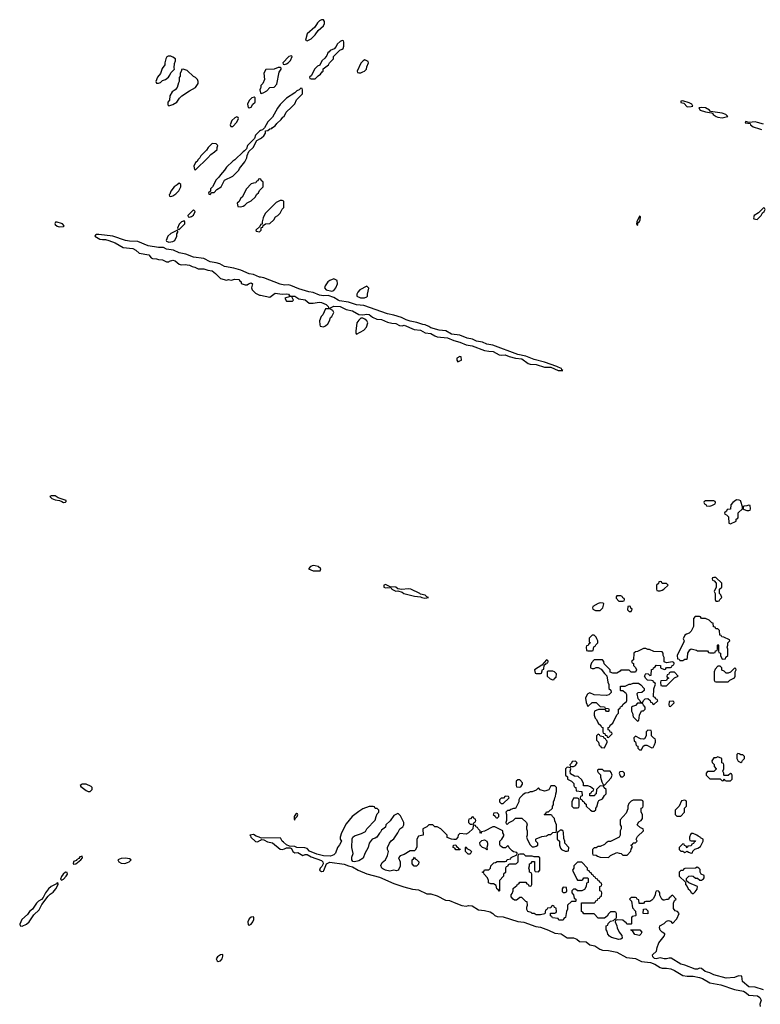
# Model space of a CAD drawing. Header units: inches. Extents: x 2701323 to 2964515, y 494916 to 722124.
# Tile 593 of 656: x 2887666 to 2894840, y 675130 to 684668. Entities that reach past the tile are written whole.
import ezdxf

# ---------------------------------------------------------------- set-up
doc = ezdxf.new("R2010")
doc.units = ezdxf.units.IN
doc.header["$MEASUREMENT"] = 0
for name, color, linetype in [('C8687', 7, 'Continuous'), ('C8688', 7, 'Continuous'), ('C8697', 7, 'Continuous'), ('C8698', 7, 'Continuous')]:
    doc.layers.add(name, color=color, linetype=linetype)

msp = doc.modelspace()

# ---------------------------------------------------------------- linework, layer by layer
at = {"layer": 'C8687', "color": 2, "elevation": 2}
for points in [[(2888074.1, 680000), (2888090, 679991.3), (2888110, 679994), (2888116, 680000)], [(2890000, 676743), (2889986, 676750), (2889957.2, 676757.2), (2889930, 676774), (2889894, 676770), (2889903.6, 676763.6), (2889906, 676750), (2889950, 676706), (2889970, 676704.7), (2890000, 676720.7)]]:
    msp.add_lwpolyline(points, dxfattribs=at)
for points in [[(2888310, 677262), (2888270, 677262), (2888252, 677250), (2888259.6, 677239.6), (2888310, 677201), (2888330, 677191.3), (2888350, 677191.3), (2888368.7, 677210), (2888368.7, 677230), (2888359.3, 677239.3)], [(2888270, 676566), (2888250, 676558), (2888238.8, 676541.2), (2888218, 676530), (2888216, 676524), (2888187.9, 676512.1), (2888184.7, 676490), (2888190, 676486), (2888210, 676492), (2888258, 676530), (2888275.3, 676550)], [(2888690, 676546), (2888650, 676542.7), (2888618, 676530), (2888626, 676510), (2888650, 676497.3), (2888684.7, 676495.3), (2888710, 676502.8), (2888728, 676510), (2888746, 676530), (2888730, 676538)], [(2888110, 676408.7), (2888088.3, 676391.7), (2888070, 676368), (2888061, 676341), (2888070, 676332), (2888090, 676342.8), (2888117.2, 676370), (2888128.7, 676390), (2888127.3, 676407.3)], [(2888030, 676308), (2888022.8, 676297.2), (2887971, 676270), (2887946.8, 676250), (2887916, 676210), (2887894.8, 676165.2), (2887876.3, 676143.7), (2887850, 676129.2), (2887830, 676109.2), (2887790, 676053.2), (2887762.8, 676030), (2887741.1, 675998.9), (2887688.7, 675951.3), (2887666.4, 675906.4), (2887671, 675891), (2887690, 675887.7), (2887733.8, 675906.2), (2887757.2, 675930), (2887802, 675998), (2887856.4, 676043.6), (2887882, 676098), (2887941.5, 676178.5), (2887962, 676198), (2887990, 676214.8), (2888016, 676250), (2888039, 676290), (2888039, 676299)], [(2889930, 675978), (2889910, 675973.2), (2889890, 675959), (2889876, 675930), (2889881, 675901), (2889890, 675898), (2889910, 675906.8), (2889926, 675930), (2889932.7, 675950), (2889935.3, 675970)], [(2889633.6, 675613.6), (2889610, 675609.2), (2889582.8, 675590), (2889570.8, 675570), (2889578, 675550), (2889590, 675544), (2889610, 675550.8), (2889629.2, 675570), (2889635.5, 675595.5)]]:
    msp.add_lwpolyline(points, close=True, dxfattribs=at)
at = {"layer": 'C8688', "color": 2, "elevation": 2}
for points in [[(2889105.4, 684314.6), (2889091.3, 684308.7), (2889082, 684290), (2889071, 684250), (2889070.7, 684229.3), (2889046.4, 684193.6), (2889030, 684148), (2889001, 684110), (2888984.7, 684070), (2888992.7, 684052.7), (2889010, 684052), (2889030, 684061), (2889050, 684078), (2889078, 684090), (2889108, 684110), (2889122, 684130), (2889130, 684154), (2889166, 684190), (2889162, 684202), (2889164.7, 684244.7), (2889174, 684270), (2889174, 684290), (2889150, 684305.2), (2889130, 684314)], [(2889250, 684188), (2889234, 684186), (2889234, 684174), (2889222, 684150), (2889219.6, 684120.4), (2889212.7, 684107.3), (2889212, 684070), (2889203.6, 684056.4), (2889191.3, 684010), (2889170.9, 683989.1), (2889142, 683970), (2889122, 683930), (2889118, 683890), (2889102, 683870), (2889102, 683842), (2889110, 683834), (2889150, 683846), (2889188, 683870), (2889213.6, 683906.4), (2889238, 683930), (2889310, 683978), (2889370, 684011.3), (2889395.3, 684050), (2889395.3, 684070), (2889388, 684090), (2889370, 684108), (2889350, 684118), (2889290, 684175.3)], [(2889938, 683918), (2889914, 683910), (2889890, 683886), (2889874, 683850), (2889878, 683818), (2889890, 683814), (2889910, 683822), (2889926, 683850), (2889946, 683870), (2889946, 683910)], [(2889770, 683726), (2889750, 683718), (2889722, 683690), (2889704.7, 683650), (2889710, 683634), (2889730, 683634), (2889770, 683674), (2889786, 683710), (2889782, 683722)], [(2889530, 683468), (2889492, 683430), (2889476.9, 683403.1), (2889422, 683350), (2889411.3, 683328.7), (2889392, 683310), (2889384.7, 683295.3), (2889370, 683286), (2889352, 683250), (2889358, 683218), (2889370, 683214), (2889488, 683330), (2889516.4, 683363.6), (2889553.6, 683386.4), (2889578, 683410), (2889578, 683430), (2889586, 683450), (2889570, 683466)], [(2889210, 683086), (2889192, 683068), (2889162, 683050), (2889130, 683006), (2889122, 682978), (2889114, 682970), (2889118, 682958), (2889130, 682954), (2889150, 682962), (2889180.4, 682979.6), (2889208, 683010), (2889218, 683030), (2889226, 683050), (2889226, 683070)], [(2889350, 682826), (2889294, 682770), (2889298, 682758), (2889310, 682754), (2889330, 682762), (2889350, 682774), (2889366, 682810)], [(2888030, 682706.6), (2888014.8, 682705.2), (2888005.2, 682694.8), (2888010, 682684), (2888030, 682668), (2888050, 682661.6), (2888090, 682664.9), (2888097.2, 682670), (2888081.2, 682690), (2888070, 682695.1)], [(2889258, 682718), (2889234, 682710), (2889210, 682686), (2889194, 682650), (2889198, 682638), (2889210, 682634), (2889266, 682690), (2889266, 682710)], [(2889190, 682626), (2889130, 682598), (2889102, 682570), (2889084.7, 682530), (2889090, 682522), (2889110, 682512), (2889150, 682518), (2889168, 682530), (2889188, 682570), (2889188, 682592), (2889198, 682610), (2889198, 682618)]]:
    msp.add_lwpolyline(points, close=True, dxfattribs=at)
for points in [[(2890000, 684006), (2889992, 683990), (2889998, 683958), (2890000, 683957.3)], [(2890000, 683593), (2889990, 683588), (2889952, 683550), (2889942, 683518), (2889872, 683450), (2889862, 683418), (2889843.6, 683396.4), (2889830, 683388), (2889751.2, 683308.9), (2889730, 683298), (2889670, 683238), (2889651.2, 683208.9), (2889610, 683166), (2889596.9, 683143.1), (2889570, 683118), (2889532.7, 683047.3), (2889514, 683030), (2889514, 683006), (2889494, 682990), (2889498, 682978), (2889510, 682974), (2889526, 682994), (2889550, 682994), (2889576.4, 683023.6), (2889618, 683050), (2889650, 683114), (2889730, 683152), (2889788, 683210), (2889794.6, 683225.4), (2889848, 683290), (2889868, 683330), (2889868.4, 683351.6), (2889887.3, 683392.7), (2889928, 683430), (2889962, 683498), (2890000, 683517)], [(2890000, 683122.7), (2889990, 683126), (2889978, 683122), (2889972.7, 683107.3), (2889958, 683102), (2889952.7, 683087.3), (2889930, 683086), (2889910, 683078), (2889862, 683030), (2889822, 682950), (2889805.4, 682934.6), (2889792, 682908), (2889774, 682890), (2889778, 682858), (2889810, 682854), (2889830, 682862), (2889846, 682870), (2889870, 682894), (2889910, 682912), (2889948, 682950), (2889963.1, 682976.9), (2889978, 682990), (2889990, 683014), (2890000, 683024)], [(2890000, 682682.5), (2889998, 682682), (2889994, 682666), (2889954, 682630), (2889958, 682618), (2889990, 682614), (2890000, 682624)], [(2890000, 682173), (2889990, 682174.7), (2889930, 682198.9), (2889890, 682207.7), (2889810, 682240.4), (2889740.9, 682260.9), (2889650, 682276.1), (2889603.6, 682303.6), (2889570, 682313.7), (2889510, 682323.1), (2889450, 682354), (2889350, 682368.7), (2889275.5, 682395.5), (2889210, 682409.8), (2889155.1, 682435.1), (2889090, 682445.4), (2889060.1, 682460.1), (2889010, 682461.4), (2888910, 682478.8), (2888810, 682518.7), (2888730, 682521.5), (2888690, 682529.8), (2888570, 682572.6), (2888432.8, 682587.2), (2888410, 682586), (2888399.8, 682580.2), (2888394, 682570), (2888443.1, 682543.1), (2888470, 682537.6), (2888498.3, 682538.3), (2888530, 682530.4), (2888590, 682505.3), (2888670, 682462.4), (2888761, 682450), (2888790, 682434), (2888825.1, 682405.1), (2888916, 682390), (2888941.4, 682361.4), (2888954, 682354), (2888990, 682352.2), (2889010, 682344), (2889050, 682340.7), (2889090, 682321), (2889110, 682321), (2889119, 682330), (2889150, 682339), (2889172.9, 682332.8), (2889210, 682299.1), (2889230, 682292.7), (2889270, 682297), (2889290, 682294.6), (2889311, 682290), (2889336.1, 682276.1), (2889362, 682270), (2889394.9, 682254.9), (2889450, 682253.1), (2889490, 682241.3), (2889530, 682235.8), (2889563.8, 682210), (2889610, 682161), (2889670, 682146), (2889690, 682151.3), (2889714, 682146), (2889750, 682153), (2889790, 682152.2), (2889798, 682138), (2889810.8, 682130), (2889811.3, 682111.3), (2889850, 682098.8), (2889870, 682098), (2889882, 682110), (2889910, 682119.1), (2889920.7, 682110), (2889911.3, 682070), (2889918, 682050), (2889950, 682018), (2889990, 682001), (2890000, 681999)], [(2888116, 680000), (2888118, 680002), (2888118, 680010), (2888037.5, 680037.5), (2888010, 680054.5), (2887970, 680057.2), (2887958, 680050), (2887978, 680030), (2888010, 680017.3), (2888052, 680012), (2888074.1, 680000)]]:
    msp.add_lwpolyline(points, dxfattribs=at)
at = {"layer": 'C8697', "color": 2, "elevation": 2}
for points in [[(2894297.3, 680000), (2894294, 679990), (2894298, 679978), (2894312.7, 679972.7), (2894318, 679958), (2894350, 679954), (2894370, 679962), (2894402, 679978), (2894406, 679990), (2894402.7, 680000)], [(2894588.2, 680000), (2894574, 679990), (2894554, 679970), (2894552.7, 679927.3), (2894518, 679922), (2894512.7, 679907.3), (2894494, 679890), (2894498, 679878), (2894512.7, 679872.7), (2894532.7, 679852.7), (2894534, 679790), (2894550, 679784.7), (2894606, 679810), (2894606, 679830), (2894622, 679838), (2894626, 679850), (2894626, 679890), (2894666, 679930), (2894666, 679950), (2894651.7, 680000)], [(2894870, 675268.7), (2894790, 675297.2), (2894730, 675299.3), (2894668, 675350), (2894662, 675402), (2894630, 675406), (2894591.2, 675388.9), (2894510, 675384), (2894390, 675414), (2894350, 675434), (2894306.6, 675446.6), (2894270, 675475.3), (2894250, 675479), (2894230.7, 675469.3), (2894210, 675469.2), (2894110, 675509.3), (2894070, 675519.3), (2893976.4, 675576.4), (2893956.4, 675576.4), (2893930.8, 675569.2), (2893910, 675569.3), (2893870, 675579.3), (2893830, 675569.6), (2893814.5, 675574.5), (2893797.6, 675590), (2893797, 675610), (2893836.1, 675643.9), (2893841.2, 675678.8), (2893855.9, 675724.1), (2893908.7, 675790), (2893914, 675810), (2893914, 675814), (2893890, 675828), (2893869.1, 675849.1), (2893862, 675870), (2893868.4, 675891.6), (2893910, 675912), (2893930, 675934), (2893950, 675942), (2893970, 675934), (2893990, 675912), (2894030, 675958), (2894054, 676010), (2894038, 676030), (2894016.4, 676036.4), (2893998, 676058), (2893998, 676110), (2894010, 676134), (2894026, 676150), (2893990, 676186), (2893978, 676182), (2893974, 676170), (2893958, 676162), (2893950, 676146), (2893930, 676146), (2893910, 676138), (2893900.4, 676140.4), (2893886, 676150), (2893880.4, 676160.4), (2893868.4, 676188.4), (2893868, 676210), (2893860.4, 676220.4), (2893850, 676228), (2893832.7, 676227.3), (2893825.4, 676214.6), (2893822, 676190), (2893805.4, 676154.6), (2893790, 676138), (2893770, 676126), (2893730, 676126), (2893718, 676122), (2893710, 676106), (2893667.3, 676107.3), (2893662, 676142), (2893647.3, 676147.3), (2893642, 676162), (2893630, 676166), (2893590, 676166), (2893574, 676150), (2893594, 676130), (2893603.6, 676063.6), (2893631.6, 676031.6), (2893634, 675990), (2893630, 675986), (2893598, 675982), (2893594, 675970), (2893594, 675910), (2893590, 675906), (2893547.3, 675907.3), (2893542, 675922), (2893530, 675926), (2893510, 675946), (2893452.7, 675947.3), (2893438, 675942), (2893434, 675930), (2893451.6, 675891.6), (2893452, 675870), (2893472, 675830), (2893498, 675798), (2893502, 675770), (2893490, 675762), (2893470, 675758), (2893398, 675778), (2893378, 675790), (2893362, 675810), (2893358, 675838), (2893346, 675850), (2893346, 675890), (2893362, 675898), (2893367.3, 675912.7), (2893390, 675934), (2893418, 675942), (2893430, 675954), (2893442, 675958), (2893446, 675970), (2893446, 676010), (2893442, 676022), (2893430, 676026), (2893390, 676026), (2893370, 676006), (2893356.9, 675983.1), (2893330, 675966), (2893270, 675966), (2893230, 676006), (2893130, 676006), (2893122, 676022), (2893108.4, 676028.4), (2893107.3, 676112.7), (2893230, 676114), (2893242, 676118), (2893247.3, 676132.7), (2893262, 676138), (2893267.3, 676152.7), (2893282, 676158), (2893287.3, 676172.7), (2893302, 676178), (2893306, 676210), (2893302, 676222), (2893286, 676230), (2893286, 676270), (2893302, 676278), (2893306, 676290), (2893302, 676302), (2893287.3, 676307.3), (2893282, 676322), (2893270, 676326), (2893262, 676342), (2893246, 676350), (2893242, 676362), (2893227.3, 676367.3), (2893222, 676382), (2893207.3, 676387.3), (2893202, 676402), (2893190, 676406), (2893182, 676422), (2893166, 676430), (2893166, 676450), (2893110, 676506), (2893070, 676506), (2893034, 676470), (2893034, 676450), (2893022, 676430), (2893063.6, 676343.6), (2893070, 676334), (2893110, 676334), (2893122, 676338), (2893130, 676354), (2893170, 676354), (2893174, 676350), (2893174, 676310), (2893158, 676302), (2893154, 676270), (2893136.9, 676243.1), (2893111.6, 676228.4), (2893068.4, 676228.4), (2893050, 676246), (2893030, 676246), (2893014, 676230), (2893014, 676210), (2893031.6, 676191.6), (2893038, 676158), (2893054, 676150), (2893054, 676130), (2893050, 676126), (2893010, 676126), (2892974, 676090), (2892972.7, 676052.7), (2892962, 676030), (2892954, 675970), (2892938, 675962), (2892930, 675946), (2892890, 675946), (2892882, 675962), (2892828.4, 675968.4), (2892822, 675982), (2892807.3, 675987.3), (2892807.3, 676012.7), (2892850, 676014), (2892862, 676018), (2892866, 676030), (2892862, 676062), (2892847.3, 676067.3), (2892842, 676082), (2892830, 676086), (2892818, 676082), (2892810, 676066), (2892778, 676062), (2892772.7, 676047.3), (2892758, 676042), (2892752, 676008), (2892710, 675998), (2892670, 675998), (2892648.7, 676008.7), (2892630, 676009), (2892619, 676019), (2892589.1, 676029.1), (2892578, 676050), (2892578, 676070), (2892586, 676090), (2892582, 676122), (2892570, 676126), (2892530, 676166), (2892510, 676166), (2892492.7, 676147.3), (2892479.6, 676140.4), (2892460.4, 676140.4), (2892447.3, 676147.3), (2892426, 676170), (2892426, 676190), (2892436.4, 676203.6), (2892446, 676230), (2892447.3, 676252.7), (2892467.3, 676272.7), (2892482, 676278), (2892487.3, 676292.7), (2892502, 676298), (2892510, 676314), (2892570, 676314), (2892578, 676298), (2892592.7, 676292.7), (2892598, 676278), (2892610, 676274), (2892622, 676278), (2892626, 676290), (2892626, 676390), (2892622, 676402), (2892606, 676410), (2892606, 676430), (2892598, 676450), (2892606, 676470), (2892606, 676490), (2892622, 676498), (2892630, 676514), (2892652.7, 676512.7), (2892654, 676430), (2892658, 676418), (2892690, 676414), (2892706, 676430), (2892706, 676550), (2892690, 676558), (2892650, 676558), (2892630, 676566), (2892570, 676566), (2892550, 676586), (2892510, 676586), (2892498, 676582), (2892492.7, 676567.3), (2892491.6, 676508.4), (2892474, 676490), (2892470, 676486), (2892410, 676486), (2892398, 676482), (2892390, 676466), (2892378, 676462), (2892372.7, 676447.3), (2892371.6, 676408.4), (2892354, 676390), (2892354, 676370), (2892314, 676330), (2892314, 676230), (2892310, 676226), (2892302, 676242), (2892287.3, 676247.3), (2892282, 676282), (2892256.4, 676296.4), (2892230, 676298), (2892208, 676308), (2892208, 676330), (2892196.4, 676356.4), (2892166, 676390), (2892162, 676402), (2892146, 676410), (2892162, 676418), (2892170, 676434), (2892210, 676434), (2892226, 676450), (2892228.8, 676471.1), (2892260.4, 676499.6), (2892276.4, 676503.6), (2892290, 676514), (2892370, 676514), (2892382, 676518), (2892387.3, 676532.7), (2892422, 676538), (2892427.3, 676552.7), (2892482, 676578), (2892486, 676590), (2892482, 676602), (2892450, 676606), (2892436.4, 676616.4), (2892407.3, 676647.3), (2892402, 676662), (2892390, 676666), (2892372.7, 676647.3), (2892350, 676646), (2892323.1, 676663.1), (2892316.4, 676676.4), (2892318, 676710), (2892338, 676730), (2892356.4, 676763.6), (2892356.4, 676776.4), (2892346, 676790), (2892346, 676810), (2892270, 676848), (2892250, 676848), (2892170, 676806), (2892138, 676802), (2892130, 676786), (2892126, 676790), (2892126, 676810), (2892106, 676830), (2892102, 676842), (2892087.3, 676847.3), (2892082, 676862), (2892070, 676866), (2892058, 676862), (2892054, 676830), (2892014, 676790), (2891990, 676778), (2891930, 676786), (2891912.7, 676767.3), (2891911.6, 676748.4), (2891894, 676730), (2891890, 676726), (2891870, 676726), (2891848.4, 676728.4), (2891807.3, 676747.3), (2891806, 676770), (2891746, 676830), (2891710, 676848), (2891686, 676850), (2891667.3, 676867.3), (2891630, 676868), (2891610.9, 676849.1), (2891572, 676830), (2891574, 676770), (2891530, 676758), (2891512, 676730), (2891512.7, 676652.7), (2891496.9, 676623.1), (2891490, 676618), (2891450, 676615.3), (2891390, 676582), (2891351.6, 676568.4), (2891334, 676550), (2891352, 676510), (2891351.2, 676468.9), (2891339.8, 676440.2), (2891331.3, 676428.7), (2891316, 676424), (2891290, 676429), (2891250, 676421.2), (2891209.6, 676429.6), (2891183.3, 676443.3), (2891174, 676450), (2891164.7, 676475.3), (2891176.5, 676503.5), (2891208.7, 676530), (2891228.7, 676570), (2891238, 676610), (2891228, 676630), (2891228, 676650), (2891249.1, 676690.9), (2891265.2, 676714.8), (2891290, 676732), (2891328, 676790), (2891348, 676830), (2891378, 676850), (2891386, 676870), (2891386, 676890), (2891356.4, 676956.4), (2891336.4, 676976.4), (2891330, 676978), (2891290, 676958), (2891254, 676906), (2891212, 676870), (2891210, 676846), (2891170, 676815.3), (2891162, 676798), (2891150, 676788), (2891124.7, 676750), (2891110, 676739), (2891082, 676730), (2891070, 676718), (2891051.3, 676690), (2891042.8, 676650), (2891011, 676590), (2890994.8, 676545.2), (2890950, 676521.2), (2890910, 676508.7), (2890894, 676514), (2890884, 676530), (2890884.7, 676555.3), (2890895.3, 676590), (2890882, 676650), (2890885.6, 676734.4), (2890894, 676750), (2890910, 676762.8), (2890976.5, 676783.5), (2891014.6, 676805.4), (2891028.8, 676831.1), (2891110, 676914), (2891118, 676950), (2891130, 676974), (2891146, 676990), (2891146, 677010), (2891130, 677026), (2891110, 677026), (2891102, 677042), (2891090, 677046), (2891050, 677046), (2890990, 677022), (2890950, 676999), (2890887.3, 676950), (2890830, 676879), (2890782.8, 676790), (2890772, 676750), (2890772, 676730), (2890782, 676710), (2890765.4, 676674.6), (2890744.7, 676650), (2890725.4, 676594.6), (2890710, 676578), (2890675.3, 676564.7), (2890609.3, 676569.3), (2890545.2, 676585.2), (2890474.6, 676614.6), (2890450, 676638), (2890427.3, 676647.3), (2890350, 676648), (2890330, 676658), (2890280.4, 676660.4), (2890250, 676674), (2890220.1, 676700.1), (2890209.2, 676710), (2890197, 676737), (2890190, 676741.2), (2890010, 676738), (2890000, 676743)], [(2890000, 676720.7), (2890010, 676726), (2890030, 676724.7), (2890065.2, 676705.2), (2890115.3, 676695.3), (2890190, 676634), (2890210, 676630.8), (2890230, 676634.8), (2890250, 676646.8), (2890285.4, 676645.4), (2890298, 676638), (2890312, 676610), (2890330, 676598), (2890359.6, 676599.6), (2890410, 676572), (2890430, 676582), (2890450, 676582), (2890490, 676558), (2890590, 676522.8), (2890602.8, 676510), (2890604.9, 676490), (2890593.7, 676466.3), (2890576, 676450), (2890571.3, 676430), (2890590, 676416), (2890610, 676421), (2890613.8, 676426.2), (2890639, 676490), (2890670, 676505.5), (2890810, 676486), (2890852, 676470), (2890890, 676462), (2890944.7, 676430), (2891030, 676394.4), (2891150, 676361.1), (2891290, 676301.3), (2891387.4, 676267.4), (2891470, 676244.9), (2891530, 676237.6), (2891610, 676199.3), (2891650, 676199.5), (2891710, 676180.3), (2891790, 676138.4), (2891830, 676135.8), (2891890, 676108.4), (2891950, 676088.4), (2891990, 676082), (2892012.9, 676087.1), (2892050, 676082.6), (2892110, 676044.4), (2892170, 676040.3), (2892224.4, 676024.4), (2892250.3, 676010.2), (2892270, 675990.5), (2892290, 675979.3), (2892350, 675977.6), (2892490, 675932.4), (2892550, 675927.2), (2892664.6, 675884.6), (2892710, 675876.5), (2892790, 675848.8), (2892850, 675820.4), (2892910, 675812), (2892970, 675774.9), (2893030, 675775.2), (2893061.8, 675761.8), (2893090, 675738.4), (2893153.9, 675733.9), (2893190, 675706), (2893236.9, 675696.9), (2893285.3, 675665.3), (2893310, 675654.9), (2893370, 675650.4), (2893450, 675634.6), (2893543.4, 675583.4), (2893630, 675572.4), (2893690, 675546), (2893776.1, 675536.1), (2893819.6, 675519.6), (2893870, 675485.5), (2893890, 675479.3), (2893930, 675479.3), (2893972.3, 675472.3), (2894010, 675457.1), (2894090, 675410.5), (2894130, 675403), (2894190, 675402.4), (2894250, 675388.2), (2894278.6, 675378.5), (2894350, 675339.3), (2894458.3, 675318.3), (2894590, 675272.7), (2894677.3, 675257.3), (2894702.6, 675242.6), (2894730, 675218), (2894812.2, 675212.2), (2894835.6, 675195.6), (2894848, 675170), (2894836.3, 675130), (2894837.3, 675110)]]:
    msp.add_lwpolyline(points, dxfattribs=at)
for points in [[(2894730, 679966), (2894710, 679958), (2894683.6, 679956.4), (2894674, 679950), (2894674, 679930), (2894683.6, 679923.6), (2894710, 679914), (2894730, 679914), (2894742, 679918), (2894746, 679930), (2894742, 679962)], [(2890510, 679380.9), (2890482, 679370), (2890464.7, 679350), (2890508.5, 679328.5), (2890570, 679328.4), (2890578, 679330), (2890582, 679350), (2890557.2, 679370), (2890530, 679378.4)], [(2893870, 679226), (2893858, 679222), (2893852.7, 679207.3), (2893834, 679190), (2893834, 679150), (2893838, 679138), (2893850, 679134), (2893870, 679134), (2893890, 679142), (2893906, 679150), (2893946, 679190), (2893930, 679206), (2893890, 679206), (2893882, 679222)], [(2894410, 679266), (2894390, 679266), (2894378, 679262), (2894374, 679250), (2894378, 679238), (2894392.7, 679232.7), (2894414, 679210), (2894414, 679170), (2894394, 679130), (2894402, 679110), (2894402, 679050), (2894410, 679034), (2894430, 679034), (2894442, 679038), (2894447.3, 679052.7), (2894466, 679070), (2894456.4, 679096.4), (2894446, 679110), (2894446, 679150), (2894466, 679170), (2894466, 679210)], [(2891210, 679197.2), (2891192, 679190), (2891192, 679170), (2891210, 679164), (2891230, 679167.3), (2891264.7, 679164.7), (2891272, 679150), (2891310, 679131.3), (2891330, 679134), (2891370, 679121), (2891388.6, 679108.6), (2891490, 679083.8), (2891550, 679078), (2891562, 679070), (2891590, 679064.9), (2891610, 679066.8), (2891626, 679070), (2891610, 679078), (2891594.2, 679094.2), (2891550, 679102), (2891542, 679110), (2891455.3, 679150), (2891430, 679154.3), (2891368, 679148), (2891330, 679154), (2891310, 679172.3), (2891255.3, 679175.3)], [(2893290, 679019), (2893270, 679014), (2893218, 678982), (2893214, 678970), (2893218, 678958), (2893244.7, 678944.7), (2893290, 678944.7), (2893315.3, 678970), (2893326, 679010), (2893316.4, 679016.4)], [(2893490, 679086), (2893450, 679086), (2893443.6, 679076.4), (2893443.6, 679063.6), (2893470, 679034), (2893510, 679034), (2893522, 679038), (2893526, 679050), (2893522, 679062), (2893507.3, 679067.3), (2893502, 679082)], [(2893570, 678986), (2893558, 678982), (2893554, 678950), (2893570, 678934), (2893590, 678934), (2893598, 678958), (2893587.3, 678967.3), (2893582, 678982)], [(2894250, 678886), (2894210, 678886), (2894192.7, 678867.3), (2894191.6, 678788.4), (2894170, 678746), (2894150, 678726), (2894123.6, 678716.4), (2894110, 678706), (2894092, 678670), (2894102, 678650), (2894099.6, 678640.4), (2894034, 678510), (2894038, 678478), (2894052.7, 678472.7), (2894062, 678462), (2894090, 678462), (2894108, 678472), (2894130, 678474), (2894135.3, 678490), (2894138, 678530), (2894156.4, 678563.6), (2894170, 678574), (2894222, 678562), (2894232.7, 678552.7), (2894330, 678554), (2894338, 678538), (2894350, 678534), (2894390, 678534), (2894402, 678538), (2894407.3, 678552.7), (2894422, 678558), (2894426, 678570), (2894426, 678610), (2894430, 678614), (2894434, 678610), (2894434, 678550), (2894438, 678538), (2894454, 678530), (2894454, 678510), (2894470, 678474), (2894502, 678478), (2894507.3, 678492.7), (2894526, 678510), (2894526, 678570), (2894518, 678590), (2894526, 678610), (2894526, 678630), (2894546, 678650), (2894542, 678662), (2894487.3, 678687.3), (2894468.4, 678688.4), (2894462, 678702), (2894447.3, 678707.3), (2894446, 678750), (2894430, 678766), (2894410, 678766), (2894402, 678782), (2894387.3, 678787.3), (2894382, 678822), (2894370, 678826), (2894346, 678850), (2894310, 678866), (2894270, 678866), (2894262, 678882)], [(2893230, 678706), (2893210, 678706), (2893183.6, 678676.4), (2893182, 678642), (2893194, 678630), (2893178, 678622), (2893172.7, 678607.3), (2893158, 678602), (2893154, 678590), (2893158, 678558), (2893170, 678554), (2893210, 678554), (2893222, 678558), (2893227.3, 678592.7), (2893242, 678598), (2893247.3, 678612.7), (2893266, 678630), (2893266, 678650), (2893258, 678670), (2893250, 678686)], [(2893730, 678578), (2893710, 678578), (2893650, 678548), (2893630, 678546), (2893614, 678530), (2893611.6, 678468.4), (2893598, 678462), (2893594, 678450), (2893598, 678438), (2893611.6, 678431.6), (2893612.7, 678412.7), (2893630, 678394), (2893642, 678370), (2893630, 678346), (2893590, 678346), (2893570, 678366), (2893490, 678366), (2893483.6, 678356.4), (2893450, 678338), (2893410, 678338), (2893387.3, 678347.3), (2893386, 678370), (2893327.3, 678427.3), (2893326, 678450), (2893310, 678466), (2893230, 678466), (2893203.6, 678436.4), (2893194, 678410), (2893194, 678390), (2893210, 678382), (2893230, 678382), (2893250, 678394), (2893270, 678394), (2893298, 678378), (2893330, 678334), (2893352.7, 678312.7), (2893362, 678250), (2893372.7, 678227.3), (2893374, 678190), (2893391.6, 678171.6), (2893394, 678150), (2893372, 678128), (2893350, 678122), (2893230, 678128), (2893190, 678146), (2893170, 678138), (2893162, 678130), (2893145.4, 678094.6), (2893152.7, 678052.7), (2893170, 678014), (2893210, 678054), (2893250, 678054), (2893290, 678014), (2893331.6, 678011.6), (2893338, 677998), (2893370, 677994), (2893374, 677990), (2893374, 677970), (2893370, 677966), (2893350, 677968), (2893342, 677982), (2893330, 677986), (2893272.7, 677987.3), (2893234, 677970), (2893232, 677950), (2893232, 677930), (2893241, 677901), (2893252, 677890), (2893270, 677854), (2893294, 677830), (2893298, 677818), (2893314, 677810), (2893314, 677770), (2893318, 677758), (2893332.7, 677752.7), (2893338, 677738), (2893352.7, 677732.7), (2893358, 677718), (2893370, 677714), (2893406, 677750), (2893402, 677762), (2893387.3, 677767.3), (2893382, 677782), (2893367.3, 677787.3), (2893366, 677810), (2893382, 677818), (2893387.3, 677832.7), (2893410, 677854), (2893450, 677934), (2893466, 677950), (2893466, 677990), (2893482, 677998), (2893487.3, 678012.7), (2893502, 678018), (2893507.3, 678032.7), (2893530, 678054), (2893542, 678058), (2893547.3, 678072.7), (2893547.3, 678127.3), (2893542, 678142), (2893530, 678146), (2893510, 678166), (2893490, 678166), (2893486, 678170), (2893487.3, 678212.7), (2893530, 678212), (2893570, 678232), (2893587.3, 678232.7), (2893610, 678242), (2893659.6, 678239.6), (2893683.6, 678223.6), (2893714, 678190), (2893714, 678170), (2893694, 678150), (2893652.7, 678147.3), (2893643.6, 678136.4), (2893652.7, 678092.7), (2893672.7, 678072.7), (2893678, 678058), (2893690, 678054), (2893702, 678058), (2893707.3, 678072.7), (2893726, 678090), (2893752, 678092), (2893772.7, 678072.7), (2893778, 678058), (2893792.7, 678052.7), (2893798, 678038), (2893810, 678034), (2893846, 678070), (2893842, 678082), (2893827.3, 678087.3), (2893822, 678102), (2893806, 678110), (2893807.3, 678187.3), (2893826, 678230), (2893822, 678242), (2893806, 678250), (2893802, 678262), (2893787.3, 678267.3), (2893748.4, 678268.4), (2893730, 678286), (2893718, 678310), (2893730, 678334), (2893752.7, 678332.7), (2893770, 678314), (2893782, 678318), (2893787.3, 678372.7), (2893802, 678378), (2893806, 678390), (2893822, 678398), (2893830, 678414), (2893872.7, 678412.7), (2893874, 678390), (2893910, 678374), (2893922, 678378), (2893930, 678394), (2893970, 678394), (2893982, 678398), (2893987.3, 678412.7), (2894002, 678418), (2894006, 678430), (2894002, 678442), (2893990, 678446), (2893930, 678438), (2893907.3, 678447.3), (2893908, 678490), (2893898, 678510), (2893898, 678530), (2893890, 678546), (2893810, 678548), (2893767.3, 678567.3), (2893750, 678568)], [(2892770, 678466), (2892723.6, 678416.4), (2892654, 678370), (2892658, 678338), (2892670, 678334), (2892710, 678334), (2892722, 678338), (2892730, 678374), (2892742, 678378), (2892746, 678414), (2892766, 678430), (2892766, 678434), (2892782, 678438), (2892786, 678450), (2892782, 678462)], [(2892830, 678358), (2892783.6, 678356.4), (2892774, 678350), (2892774, 678310), (2892803.6, 678283.6), (2892830, 678274), (2892842, 678278), (2892846, 678290), (2892862, 678298), (2892866, 678330), (2892846, 678350)], [(2894010, 678346), (2893970, 678346), (2893958, 678342), (2893952.7, 678327.3), (2893938, 678322), (2893934, 678310), (2893938, 678298), (2893954, 678290), (2893938, 678282), (2893932.7, 678267.3), (2893878, 678262), (2893874, 678250), (2893878, 678218), (2893890, 678214), (2893930, 678214), (2894007.3, 678292.7), (2894046, 678310)], [(2894450, 678406), (2894430, 678406), (2894403.6, 678376.4), (2894394, 678350), (2894394, 678270), (2894398, 678258), (2894410, 678254), (2894530, 678254), (2894546, 678270), (2894590, 678294), (2894598, 678310), (2894598, 678350), (2894606, 678370), (2894602, 678382), (2894590, 678386), (2894551.6, 678348.4), (2894530, 678338), (2894510, 678338), (2894490, 678358), (2894467.3, 678367.3), (2894466, 678390)], [(2893990, 678066), (2893958, 678062), (2893954, 678030), (2893958, 678018), (2893970, 678014), (2894006, 678050), (2894002, 678062)], [(2893690, 678046), (2893650, 678046), (2893630, 678026), (2893603.6, 678016.4), (2893592.7, 678007.3), (2893592, 677970), (2893602, 677950), (2893610, 677914), (2893650, 677874), (2893662, 677878), (2893668.4, 677931.6), (2893688.4, 677971.6), (2893710, 677974), (2893726, 677990), (2893726, 678010), (2893707.3, 678027.3), (2893702, 678042)], [(2893750, 677786), (2893734, 677770), (2893734, 677730), (2893718, 677702), (2893710, 677698), (2893680.4, 677700.4), (2893630, 677726), (2893614, 677710), (2893618, 677678), (2893632.7, 677672.7), (2893638, 677638), (2893654, 677630), (2893654, 677610), (2893670, 677594), (2893690, 677594), (2893706, 677630), (2893720.4, 677639.6), (2893739.6, 677639.6), (2893790, 677614), (2893802, 677618), (2893816.4, 677643.6), (2893826, 677670), (2893826, 677690), (2893822, 677702), (2893807.3, 677707.3), (2893786, 677730), (2893786, 677770), (2893782, 677782)], [(2893270, 677746), (2893254, 677730), (2893254, 677690), (2893274, 677670), (2893278, 677638), (2893292.7, 677632.7), (2893298, 677618), (2893330, 677614), (2893358, 677670), (2893358, 677678), (2893347.3, 677687.3), (2893342, 677702), (2893327.3, 677707.3), (2893322, 677722), (2893290, 677726), (2893282, 677742)], [(2893050, 677486), (2893018, 677482), (2893012.7, 677467.3), (2892994, 677450), (2892998, 677438), (2893010, 677434), (2893030, 677434), (2893050, 677442), (2893066, 677470)], [(2894430, 677526), (2894410, 677518), (2894390, 677518), (2894372, 677490), (2894372.7, 677472.7), (2894391.6, 677451.6), (2894392.7, 677432.7), (2894411.6, 677411.6), (2894411.6, 677408.4), (2894390, 677386), (2894330, 677386), (2894314, 677370), (2894314, 677350), (2894352.7, 677312.7), (2894450, 677314), (2894470, 677294), (2894482, 677298), (2894490, 677314), (2894498, 677298), (2894510, 677294), (2894550, 677294), (2894566, 677310), (2894566, 677350), (2894562, 677362), (2894550, 677366), (2894530, 677346), (2894490, 677346), (2894486, 677350), (2894486, 677370), (2894478, 677390), (2894486, 677410), (2894486, 677450), (2894482, 677462), (2894466, 677470), (2894466, 677510)], [(2894622, 677558), (2894614, 677550), (2894614, 677510), (2894625.4, 677485.4), (2894650, 677474), (2894662, 677478), (2894667.3, 677492.7), (2894686, 677510), (2894686, 677530), (2894670, 677546), (2894650, 677546), (2894636.4, 677556.4)], [(2892970, 677426), (2892954, 677410), (2892954, 677350), (2892972.7, 677332.7), (2892974, 677310), (2893012.7, 677292.7), (2893034, 677270), (2893034, 677250), (2893038, 677238), (2893054, 677230), (2893058, 677198), (2893112.7, 677192.7), (2893114, 677150), (2893098, 677142), (2893094, 677130), (2893098, 677118), (2893112.7, 677112.7), (2893118, 677098), (2893130, 677094), (2893138, 677078), (2893154, 677070), (2893154, 677050), (2893194, 677010), (2893210, 677002), (2893230, 677002), (2893247.3, 677012.7), (2893248, 677030), (2893256.4, 677043.6), (2893268.4, 677091.6), (2893276.4, 677103.6), (2893310, 677122), (2893330, 677154), (2893346, 677170), (2893346, 677210), (2893327.3, 677227.3), (2893322, 677242), (2893290, 677246), (2893254, 677210), (2893251.6, 677168.4), (2893238, 677162), (2893234, 677150), (2893188.4, 677148.4), (2893187.3, 677172.7), (2893202, 677178), (2893207.3, 677192.7), (2893222, 677198), (2893226, 677210), (2893196.4, 677236.4), (2893170, 677246), (2893127.3, 677247.3), (2893126, 677270), (2893110, 677306), (2893076.4, 677336.4), (2893040.4, 677340.4), (2893002, 677362), (2892998, 677390), (2893006, 677410), (2893002, 677422)], [(2893310, 677406), (2893270, 677406), (2893262, 677398), (2893262, 677390), (2893270, 677374), (2893291.6, 677351.6), (2893292, 677330), (2893303.6, 677283.6), (2893318, 677258), (2893330, 677254), (2893396.4, 677323.6), (2893406, 677350), (2893396.4, 677376.4), (2893387.3, 677387.3), (2893328.4, 677388.4)], [(2892510, 677306), (2892490, 677306), (2892474, 677290), (2892474, 677250), (2892478, 677238), (2892510, 677234), (2892522, 677238), (2892536.4, 677263.6), (2892536.4, 677276.4)], [(2893510, 677386), (2893478, 677382), (2893474, 677370), (2893483.6, 677343.6), (2893490, 677334), (2893510, 677334), (2893526, 677350), (2893526, 677370)], [(2892850, 677246), (2892810, 677246), (2892791.3, 677208.7), (2892763.6, 677196.4), (2892750, 677195.3), (2892708.4, 677208.4), (2892690, 677226), (2892670, 677206), (2892631.2, 677188.9), (2892610, 677188), (2892590, 677178), (2892563.6, 677176.4), (2892539.6, 677160.4), (2892512, 677130), (2892502, 677110), (2892502, 677090), (2892470, 677026), (2892450, 677026), (2892423.6, 677016.4), (2892410, 677006), (2892390, 677006), (2892374, 676990), (2892382, 676970), (2892382, 676910), (2892374, 676890), (2892378, 676878), (2892390, 676874), (2892408, 676892), (2892446, 676910), (2892470, 676934), (2892530, 676934), (2892574, 676890), (2892582, 676870), (2892574, 676850), (2892574, 676830), (2892582, 676810), (2892582, 676770), (2892574, 676750), (2892583.6, 676723.6), (2892610, 676674), (2892630, 676654), (2892650, 676654), (2892670, 676662), (2892686, 676670), (2892686, 676690), (2892666, 676710), (2892666, 676730), (2892670, 676734), (2892723.1, 676756.9), (2892770, 676762), (2892790, 676774), (2892810, 676774), (2892830, 676794), (2892862, 676798), (2892866, 676810), (2892866, 676870), (2892848.4, 676908.4), (2892846, 676930), (2892826, 676950), (2892822, 676962), (2892810, 676966), (2892750, 676966), (2892746, 676970), (2892762, 676978), (2892770, 676994), (2892790, 676994), (2892826, 677030), (2892826, 677050), (2892836.4, 677063.6), (2892838, 677090), (2892847.3, 677112.7), (2892848.4, 677131.6), (2892856.4, 677143.6), (2892858, 677170), (2892866, 677190), (2892866, 677230)], [(2892370, 677146), (2892352.7, 677127.3), (2892330, 677126), (2892314, 677110), (2892314, 677090), (2892330, 677074), (2892350, 677074), (2892406, 677130), (2892402, 677142)], [(2893070, 677126), (2893030, 677126), (2893014, 677090), (2893014, 677050), (2893030, 677034), (2893070, 677034), (2893082, 677038), (2893086, 677050), (2893086, 677110), (2893082, 677122)], [(2893690, 677106), (2893610, 677106), (2893590, 677098), (2893566, 677074), (2893558, 677050), (2893556.9, 677023.1), (2893539.6, 676980.4), (2893483.6, 676916.4), (2893482, 676870), (2893491.6, 676851.6), (2893492, 676830), (2893482, 676810), (2893482, 676770), (2893474, 676750), (2893390, 676708), (2893366, 676706), (2893345.4, 676694.6), (2893330, 676678), (2893290, 676658), (2893270, 676658), (2893250, 676646), (2893230, 676646), (2893214, 676630), (2893214, 676590), (2893218, 676578), (2893250, 676574), (2893263.6, 676563.6), (2893290, 676554), (2893370, 676552), (2893390, 676572), (2893450, 676602), (2893472.7, 676592.7), (2893491.6, 676591.6), (2893510, 676574), (2893550, 676574), (2893587.3, 676612.7), (2893588.4, 676631.6), (2893598, 676650), (2893598, 676658), (2893588.4, 676668.4), (2893590, 676674), (2893602, 676678), (2893607.3, 676692.7), (2893630, 676694), (2893646, 676710), (2893638, 676730), (2893650, 676754), (2893708, 676810), (2893706, 676830), (2893680.2, 676840.2), (2893648, 676870), (2893663.1, 676896.9), (2893686, 676910), (2893698, 676930), (2893698, 676970), (2893686, 676990), (2893686, 677030), (2893702, 677038), (2893706, 677050), (2893706, 677090), (2893702, 677102)], [(2894110, 677106), (2894078, 677102), (2894054, 677050), (2894014, 677010), (2894014, 676970), (2894022, 676962), (2894032.7, 676952.7), (2894070, 676954), (2894106, 676990), (2894106, 677030), (2894126, 677050), (2894126, 677090), (2894122, 677102)], [(2890350, 676978), (2890338.8, 676970), (2890324.9, 676950), (2890323.6, 676923.6), (2890330, 676914), (2890331.9, 676928.1), (2890354.5, 676950), (2890361.2, 676970), (2890356.6, 676976.6)], [(2892050, 676946), (2892032.7, 676927.3), (2892018, 676922), (2892014, 676910), (2892014, 676890), (2892022, 676882), (2892030, 676874), (2892050, 676874), (2892062, 676878), (2892067.3, 676892.7), (2892082, 676898), (2892086, 676910), (2892082, 676922), (2892067.3, 676927.3), (2892062, 676942)], [(2892290, 676986), (2892258, 676982), (2892254, 676970), (2892272.7, 676952.7), (2892278, 676938), (2892290, 676934), (2892306, 676950), (2892306, 676970)], [(2892902, 676818), (2892892.7, 676807.3), (2892878, 676802), (2892874, 676790), (2892874, 676730), (2892894, 676710), (2892894, 676670), (2892903.6, 676643.6), (2892914, 676630), (2892950, 676614), (2892970, 676614), (2892982, 676618), (2892986, 676650), (2892946, 676690), (2892946, 676710), (2892936.4, 676736.4), (2892935.3, 676795.3), (2892930, 676806), (2892916.4, 676816.4)], [(2892190, 676626), (2892178, 676638), (2892150, 676648), (2892128, 676670), (2892124, 676696), (2892144, 676716), (2892170, 676722), (2892191, 676711), (2892198, 676690), (2892198, 676670), (2892192, 676650), (2892194, 676630)], [(2894190, 676786), (2894170, 676786), (2894163.6, 676776.4), (2894154, 676750), (2894154, 676730), (2894158, 676718), (2894170, 676714), (2894212.7, 676712.7), (2894210, 676706), (2894198, 676702), (2894192.7, 676687.3), (2894178, 676682), (2894170, 676666), (2894138, 676662), (2894130, 676646), (2894122, 676662), (2894107.3, 676667.3), (2894102, 676682), (2894090, 676686), (2894054, 676650), (2894054, 676630), (2894070, 676614), (2894090, 676614), (2894110, 676602), (2894130, 676614), (2894143.6, 676603.6), (2894170, 676594), (2894182, 676598), (2894187.3, 676612.7), (2894207.3, 676632.7), (2894236.4, 676643.6), (2894260.4, 676659.6), (2894286, 676710), (2894286, 676730), (2894262, 676742), (2894258, 676750), (2894238, 676758), (2894226, 676770)], [(2891890, 676626), (2891882, 676642), (2891866, 676650), (2891867.3, 676672.7), (2891890, 676674), (2891898, 676658), (2891914, 676650), (2891918, 676638), (2891932.7, 676632.7), (2891930, 676626)], [(2892010, 676586), (2891986, 676610), (2891986, 676650), (2891990, 676654), (2891998, 676638), (2892030, 676622), (2892042, 676610), (2892030, 676586)], [(2891510, 676468), (2891488.4, 676468.4), (2891468, 676490), (2891468, 676530), (2891482, 676538), (2891490, 676554), (2891498, 676538), (2891510, 676534), (2891532, 676510), (2891530, 676486)], [(2894230, 676458), (2894212, 676448), (2894110, 676446), (2894098, 676442), (2894092.7, 676427.3), (2894070, 676426), (2894054, 676410), (2894054, 676370), (2894114, 676314), (2894114, 676290), (2894132.7, 676272.7), (2894142, 676250), (2894157.3, 676237.3), (2894170, 676212), (2894190, 676201), (2894210, 676218.8), (2894230, 676246), (2894232.5, 676272.5), (2894147.3, 676307.3), (2894126, 676326), (2894126, 676350), (2894147.3, 676372.7), (2894170, 676374), (2894190, 676372), (2894212.7, 676352.7), (2894231.6, 676351.6), (2894252.7, 676332.7), (2894270, 676332), (2894290, 676344.7), (2894295.3, 676355.3), (2894296.4, 676376.4), (2894266, 676390), (2894258, 676410), (2894256.4, 676436.4), (2894246, 676450)], [(2892930, 676266), (2892922, 676250), (2892922, 676222), (2892930, 676214), (2892950, 676214), (2892962, 676218), (2892966, 676230), (2892962, 676262)], [(2893750, 676006), (2893706, 676010), (2893707.3, 676052.7), (2893730, 676054), (2893750, 676034)], [(2893670, 675798), (2893624.7, 675804.7), (2893602, 675842), (2893590, 675846), (2893587.3, 675852.7), (2893671.6, 675851.6), (2893692, 675830), (2893682, 675810)]]:
    msp.add_lwpolyline(points, close=True, dxfattribs=at)
at = {"layer": 'C8698', "color": 2, "elevation": 2}
for points in [[(2890590, 684668), (2890570, 684658), (2890550, 684638), (2890523.6, 684596.4), (2890452, 684530), (2890434, 684470), (2890450, 684462), (2890490, 684482), (2890530, 684522), (2890556.4, 684563.6), (2890608, 684610), (2890618, 684630), (2890618, 684650), (2890610, 684666)], [(2890790, 684466), (2890770, 684458), (2890742, 684430), (2890732.7, 684407.3), (2890712.7, 684387.3), (2890674, 684370), (2890664.7, 684355.3), (2890650, 684346), (2890639.8, 684320.2), (2890623.6, 684296.4), (2890592, 684270), (2890572.7, 684227.3), (2890550, 684218), (2890522, 684190), (2890492.7, 684127.3), (2890474, 684110), (2890478, 684098), (2890490, 684094), (2890530, 684094), (2890556.4, 684123.6), (2890580.4, 684139.6), (2890596.4, 684163.6), (2890606, 684170), (2890607.3, 684192.7), (2890658, 684230), (2890666, 684250), (2890706, 684290), (2890706, 684310), (2890767.3, 684372.7), (2890790, 684382), (2890798, 684390), (2890806, 684410), (2890806, 684450), (2890802, 684462)], [(2890298, 684318), (2890274, 684310), (2890214, 684250), (2890218, 684238), (2890230, 684234), (2890250, 684242), (2890266, 684250), (2890290, 684274), (2890306, 684310)], [(2891010, 684278), (2890994, 684270), (2890970, 684246), (2890934, 684170), (2890938, 684158), (2890950, 684154), (2890970, 684154), (2890990, 684162), (2891006, 684170), (2891026, 684190), (2891028.4, 684211.6), (2891046, 684250), (2891042, 684262)], [(2894090, 683882), (2894070, 683878), (2894070, 683866.8), (2894098.8, 683858.8), (2894130, 683824.9), (2894170, 683827.3), (2894186, 683830), (2894178, 683850), (2894150, 683864)], [(2894270, 683819), (2894245.4, 683814.6), (2894258, 683790), (2894310, 683774.8), (2894366.4, 683766.4), (2894379.8, 683759.8), (2894384.7, 683750), (2894412, 683730), (2894430, 683724), (2894470, 683718.8), (2894510, 683728), (2894526, 683730), (2894506, 683750), (2894470, 683764), (2894358, 683778), (2894348, 683790), (2894310, 683812.7)], [(2894870, 682846), (2894823.6, 682796.4), (2894782, 682770), (2894774, 682750), (2894778, 682738), (2894810, 682734), (2894848, 682770), (2894862, 682798), (2894878, 682810), (2894886, 682830), (2894882, 682842)], [(2893670, 682766), (2893644.7, 682710), (2893642, 682690), (2893650, 682674), (2893656.4, 682703.6), (2893670, 682712), (2893677.2, 682730), (2893678, 682758)], [(2890710, 682158), (2890670, 682142), (2890650, 682128.7), (2890624.7, 682090), (2890618, 682070), (2890634, 682050), (2890690, 682038), (2890710, 682044.7), (2890728, 682070), (2890746, 682110), (2890742, 682142)], [(2891030, 682088), (2890962, 682050), (2890942, 682030), (2890932, 682010), (2890932, 681990), (2890967.3, 681972.7), (2891007.3, 681972.7), (2891030, 681982), (2891035.3, 681990), (2891035.3, 682010), (2891048, 682068)], [(2890286, 681986), (2890234, 681970), (2890250, 681942), (2890310, 681942), (2890318, 681950), (2890302, 681982)], [(2890670, 681868), (2890630, 681866), (2890602, 681810), (2890586.4, 681793.6), (2890571.3, 681750), (2890572, 681712), (2890578, 681698), (2890610, 681692), (2890630, 681702), (2890650, 681722), (2890668, 681750), (2890678, 681782), (2890690, 681794), (2890708, 681830), (2890698, 681850)], [(2890990, 681775.3), (2890970, 681775.3), (2890950, 681758), (2890931.3, 681730), (2890922, 681650), (2890922, 681630), (2890930, 681622), (2890998.6, 681661.4), (2891024, 681690), (2891038, 681730), (2891028, 681750), (2891010, 681768)], [(2891930, 681406), (2891902, 681390), (2891902, 681370), (2891910, 681354), (2891930, 681362), (2891946, 681370), (2891942, 681402)]]:
    msp.add_lwpolyline(points, close=True, dxfattribs=at)
for points in [[(2890000, 683957.3), (2890010, 683954), (2890030, 683962), (2890060.4, 683979.6), (2890088.4, 684011.6), (2890130, 684014), (2890156.4, 684043.6), (2890180.4, 684159.6), (2890198, 684190), (2890198, 684198), (2890190, 684206), (2890170, 684206), (2890130, 684188), (2890050, 684186), (2890032, 684150), (2890038, 684090), (2890022, 684050), (2890002, 684030), (2890002, 684010), (2890000, 684006)], [(2890000, 683517), (2890010, 683522), (2890030, 683542), (2890046, 683570), (2890047.3, 683592.7), (2890070, 683594), (2890088.4, 683611.6), (2890110, 683614), (2890116.4, 683623.6), (2890140.4, 683639.6), (2890156.4, 683663.6), (2890200.4, 683699.6), (2890216.4, 683723.6), (2890228.4, 683731.6), (2890248.8, 683771.1), (2890300.4, 683819.6), (2890330, 683854), (2890348.8, 683891.1), (2890406, 683950), (2890406, 683990), (2890402, 684002), (2890390, 684006), (2890372.7, 683987.3), (2890350, 683978), (2890330, 683958), (2890250, 683908), (2890190, 683848), (2890162, 683810), (2890116, 683724), (2890070, 683678), (2890038, 683622), (2890018, 683602), (2890000, 683593)], [(2894870, 683655.3), (2894813.6, 683673.6), (2894790, 683677.2), (2894733.6, 683673.6), (2894698, 683682), (2894692, 683670), (2894742, 683662), (2894746, 683650), (2894770, 683631), (2894832, 683610), (2894850, 683604.9)], [(2890000, 683024), (2890026, 683050), (2890026, 683090), (2890022, 683102), (2890007.3, 683107.3), (2890002, 683122), (2890000, 683122.7)], [(2890000, 682624), (2890006, 682630), (2890006, 682654), (2890022, 682658), (2890026, 682674), (2890048, 682692), (2890090, 682694), (2890128, 682730), (2890143.1, 682756.9), (2890166, 682770), (2890190, 682794), (2890208.4, 682831.6), (2890226, 682850), (2890226, 682910), (2890210, 682918), (2890190, 682918), (2890150, 682898), (2890044.7, 682790), (2890024.7, 682750), (2890014, 682710), (2890014, 682686), (2890000, 682682.5)], [(2890000, 681999), (2890090, 681980.7), (2890140.2, 682019.8), (2890210, 682010.7), (2890250, 682013.4), (2890271.3, 682010), (2890278, 681998), (2890290.9, 681990.9), (2890332, 681990), (2890370, 681964.7), (2890430, 681953.4), (2890470, 681922.8), (2890510, 681923), (2890567.7, 681932.3), (2890591.3, 681930), (2890634.8, 681910), (2890654, 681890), (2890658, 681878), (2890670, 681874), (2890707.9, 681892.1), (2890770, 681888.4), (2890830, 681859.5), (2890890, 681848.2), (2890950, 681813), (2890990, 681810.4), (2891030, 681815.8), (2891050, 681812.4), (2891085.3, 681785.3), (2891127, 681767), (2891170, 681763.7), (2891230, 681737), (2891270, 681726.8), (2891310, 681725.5), (2891346.6, 681706.6), (2891370, 681703.1), (2891390, 681708.7), (2891487.9, 681667.9), (2891550, 681659.5), (2891594.4, 681634.4), (2891650, 681628), (2891685.9, 681605.8), (2891710, 681597), (2891810, 681587.2), (2891870, 681560.3), (2891930, 681544.9), (2891990, 681519.5), (2892050, 681508.2), (2892170, 681464.2), (2892210, 681455.8), (2892254, 681454), (2892310, 681420.5), (2892330, 681417.1), (2892370, 681421.6), (2892406.4, 681406.4), (2892468.9, 681388.9), (2892530, 681383.1), (2892590, 681338.4), (2892610, 681332.4), (2892670, 681328.4), (2892750, 681302.6), (2892810, 681303), (2892882, 681270), (2892910, 681268.2), (2892926, 681270), (2892916.4, 681276.4), (2892914, 681290), (2892881.2, 681301.2), (2892868.7, 681310), (2892751, 681351), (2892650, 681377.4), (2892570, 681409.5), (2892490, 681423.7), (2892250, 681514.7), (2892190, 681526.3), (2892150, 681543), (2892090, 681552.8), (2892052.1, 681572.1), (2892002.2, 681582.2), (2891930, 681611.5), (2891850, 681623), (2891795.5, 681655.5), (2891730, 681660.4), (2891650, 681681.6), (2891630, 681696.9), (2891592.5, 681712.5), (2891570, 681714.7), (2891513.2, 681733.2), (2891447.5, 681747.5), (2891410, 681759.7), (2891363.1, 681783.1), (2891290, 681807.1), (2891230, 681817.7), (2890999.3, 681899.3), (2890930, 681904.7), (2890851.2, 681931.2), (2890764.7, 681944.8), (2890749.8, 681949.8), (2890710, 681977), (2890654.8, 681994.8), (2890610, 681993.6), (2890570, 681998.9), (2890510, 682025.4), (2890468.5, 682031.5), (2890370, 682061.3), (2890293.6, 682093.6), (2890270, 682098.7), (2890230, 682096.9), (2890190, 682107.1), (2890030, 682168), (2890000, 682173)], [(2894402.7, 680000), (2894402, 680002), (2894390, 680006), (2894310, 680006), (2894298, 680002), (2894297.3, 680000)], [(2894651.7, 680000), (2894650, 680006), (2894634.6, 680014.6), (2894610, 680015.3), (2894588.2, 680000)]]:
    msp.add_lwpolyline(points, dxfattribs=at)

doc.saveas('drawing.dxf')
